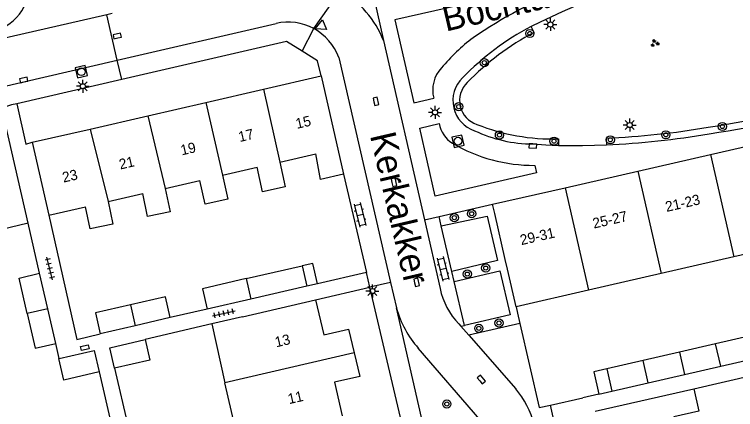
# Model space of a CAD drawing. Extents: x 137999 to 141000, y 397500 to 400501.
# Drawn here: x 138189.6 to 138259.6, y 400334.7 to 400373.1 of the extents above; entities that cross this region are included whole.
import ezdxf

# ---------------------------------------------------------------- set-up
doc = ezdxf.new("R2010")
doc.units = 0
for name, color, linetype in [('gg-afsc-erfafscheiding', 7, 'Continuous'), ('gg-afsc-muur', 7, 'Continuous'), ('gg-anno-huisnummerreeks BGT', 7, 'Continuous'), ('gg-anno-openbare ruimte label', 7, 'Continuous'), ('gg-bbg-bijgebouw', 7, 'Continuous'), ('gg-bbg-gedigitaliseerde bebouwing', 7, 'Continuous'), ('gg-bbg-gedigitaliseerde bijgebouw', 7, 'Continuous'), ('gg-bbg-hoofdgebouw', 7, 'Continuous'), ('gg-bbg-tussenscheiding', 7, 'Continuous'), ('gg-knt-verharding', 7, 'Continuous'), ('gg-knt-verharding nz', 7, 'Continuous'), ('gt-grn-groengrens', 7, 'Continuous'), ('gt-grn-weggrens', 7, 'Continuous'), ('gt-symb-boom', 7, 'Continuous'), ('gt-symb-groenvak', 7, 'Continuous'), ('gt-symb-klinker verharding', 7, 'Continuous'), ('gt-symb-kolk', 7, 'Continuous'), ('gt-symb-kolk center center', 7, 'Continuous'), ('gt-symb-lichtmast', 7, 'Continuous'), ('gt-symb-rioolschacht', 7, 'Continuous'), ('gt-symb-tegel verharding', 7, 'Continuous'), ('gt-symb-waterafsluiter', 7, 'Continuous')]:
    doc.layers.add(name, color=color, linetype=linetype)

# ---------------------------------------------------------------- blocks, each defined once
blk = doc.blocks.new('gt0-LMAST')
at = {"layer": 'gt-symb-lichtmast'}
for p, q in [((-0.182, 0.173), (-0.447, 0.438)), ((-0.005, 0.246), (-0.005, 0.621)), ((0.172, 0.173), (0.437, 0.438)), ((-0.255, -0.004), (-0.63, -0.004)), ((-0.182, -0.181), (-0.447, -0.446)), ((-0.005, -0.254), (-0.005, -0.629)), ((0.437, -0.446), (0.172, -0.181)), ((0.245, -0.004), (0.62, -0.004))]:
    blk.add_line(p, q, dxfattribs=at)
blk.add_circle((-0.005, -0.004), 0.25, dxfattribs=at)
blk = doc.blocks.new('gt0-BOOM')
at = {"layer": 'gt-symb-boom'}
for radius in [0.4, 0.2]:
    blk.add_circle((0, 0), radius, dxfattribs=at)
blk = doc.blocks.new('gt0-KOLK')
at = {"layer": 'gt-symb-kolk'}
blk.add_lwpolyline([(0, 0), (0.375, 0), (0.375, 0.4), (-0.375, 0.4), (-0.375, 0), (0, 0)], dxfattribs=at)
blk = doc.blocks.new('gt0-KL1')
at = {"layer": 'gt-symb-klinker verharding'}
for p, q in [((-1.15, 0.3), (1.15, 0.3)), ((-1, -0.3), (-1, 0.3)), ((-0.5, 0.3), (-0.5, 0.45)), ((0, -0.3), (0, 0.3)), ((0.5, 0.3), (0.5, 0.45)), ((1, -0.3), (1, 0.3)), ((-1.15, -0.3), (1.15, -0.3)), ((-0.5, -0.45), (-0.5, -0.3)), ((0.5, -0.45), (0.5, -0.3))]:
    blk.add_line(p, q, dxfattribs=at)
blk = doc.blocks.new('gt0-RS')
at = {"layer": 'gt-symb-rioolschacht'}
blk.add_lwpolyline([(-0.5, -0.5), (0.5, -0.5), (0.5, 0.5), (-0.5, 0.5)], close=True, dxfattribs=at)
blk.add_circle((0, 0), 0.375, dxfattribs=at)
blk = doc.blocks.new('gt0-TEG1')
at = {"layer": 'gt-symb-tegel verharding'}
for p, q in [((-1.125, 0), (1.125, 0)), ((-0.9, -0.25), (-0.9, 0.25)), ((-0.45, -0.25), (-0.45, 0.25)), ((0, -0.25), (0, 0.25)), ((0.45, -0.25), (0.45, 0.25)), ((0.9, -0.25), (0.9, 0.25))]:
    blk.add_line(p, q, dxfattribs=at)
blk = doc.blocks.new('gt0-WAFSL')
at = {"layer": 'gt-symb-waterafsluiter'}
for p, q in [((-0.5, -0.333), (0, 0.667)), ((0, 0.667), (0.5, -0.333)), ((0.5, -0.333), (-0.5, -0.333))]:
    blk.add_line(p, q, dxfattribs=at)
blk = doc.blocks.new('gt0-KOLKCC')
at = {"layer": 'gt-symb-kolk center center'}
blk.add_lwpolyline([(-0.375, 0.2), (0.375, 0.2), (0.375, -0.2), (-0.375, -0.2)], close=True, dxfattribs=at)
blk = doc.blocks.new('gt0-GRVAK')
at = {"layer": 'gt-symb-groenvak'}
for p, q in [((-0.11, 0.189), (-0.228, 0.24)), ((-0.182, 0.153), (0.088, 0.153)), ((-0.091, 0.211), (-0.156, 0.322)), ((-0.047, 0.214), (-0.047, 0.393)), ((-0.004, 0.211), (0.061, 0.322)), ((0.015, 0.189), (0.133, 0.24)), ((0.262, -0.052), (0.197, 0.059)), ((0.305, -0.049), (0.305, 0.13)), ((0.349, -0.052), (0.414, 0.059)), ((-0.245, -0.228), (-0.363, -0.177)), ((-0.318, -0.264), (-0.047, -0.264)), ((-0.226, -0.206), (-0.291, -0.095)), ((-0.183, -0.203), (-0.183, -0.024)), ((-0.139, -0.206), (-0.074, -0.095)), ((-0.12, -0.228), (-0.002, -0.177)), ((0.243, -0.074), (0.125, -0.023)), ((0.17, -0.11), (0.441, -0.11)), ((0.368, -0.074), (0.486, -0.023))]:
    blk.add_line(p, q, dxfattribs=at)

msp = doc.modelspace()

# ---------------------------------------------------------------- linework, layer by layer
at = {"layer": 'gg-afsc-erfafscheiding'}
for p, q in [((138192.044, 400347.94), (138190.94, 400352.802)), ((138208.332, 400344.448), (138204.734, 400343.622)), ((138208.778, 400343.022), (138202.306, 400341.498)), ((138193.942, 400339.651), (138193.619, 400341.11)), ((138197.84, 400338.359), (138199.306, 400332.061)), ((138199.33, 400338.703), (138200.797, 400332.401)), ((138255.59, 400336.7), (138263.09, 400338.47))]:
    msp.add_line(p, q, dxfattribs=at)
for points in [[(138192.97, 400353.581), (138195.68, 400341.513), (138197.944, 400342.048)], [(138190.94, 400352.802), (138180.939, 400350.409), (138181.394, 400348.748)]]:
    msp.add_lwpolyline(points, dxfattribs=at)
at = {"layer": 'gg-afsc-muur'}
for p, q in [((138221.58, 400357.57), (138223.796, 400347.997)), ((138223.796, 400347.997), (138219.047, 400346.912)), ((138238.32, 400344.69), (138238.461, 400344.051)), ((138238.461, 400344.051), (138238.69, 400343.05)), ((138241.654, 400335.126), (138244.813, 400335.843))]:
    msp.add_line(p, q, dxfattribs=at)
msp.add_lwpolyline([(138238.69, 400343.05), (138240.558, 400334.877), (138241.654, 400335.126)], dxfattribs=at)
at = {"layer": 'gg-bbg-bijgebouw'}
for p, q in [((138212.125, 400347.413), (138217.546, 400348.66)), ((138192.841, 400344.486), (138192.044, 400347.94)), ((138218.006, 400346.673), (138212.583, 400345.426)), ((138219.047, 400346.912), (138218.006, 400346.673)), ((138212.583, 400345.426), (138208.332, 400344.448)), ((138193.619, 400341.11), (138192.841, 400344.486)), ((138204.734, 400343.622), (138201.344, 400342.837)), ((138201.344, 400342.837), (138197.944, 400342.048)), ((138198.868, 400340.704), (138202.306, 400341.498)), ((138193.942, 400339.651), (138197.36, 400340.439)), ((138193.916, 400339.645), (138193.942, 400339.651)), ((138258.193, 400338.915), (138261.72, 400339.724)), ((138254.665, 400338.106), (138258.193, 400338.915)), ((138245.86, 400338.35), (138246.35, 400336.2)), ((138251.137, 400337.297), (138254.665, 400338.106)), ((138247.608, 400336.488), (138251.137, 400337.297)), ((138246.35, 400336.2), (138247.608, 400336.488))]:
    msp.add_line(p, q, dxfattribs=at)
for points in [[(138219.047, 400346.912), (138218.585, 400348.899), (138217.546, 400348.66)], [(138190.851, 400344.033), (138190.058, 400347.473), (138192.044, 400347.94)], [(138212.125, 400347.413), (138207.875, 400346.436), (138208.332, 400344.448)], [(138190.851, 400344.033), (138191.631, 400340.652), (138193.619, 400341.11)]]:
    msp.add_lwpolyline(points, dxfattribs=at)
at = {"layer": 'gg-bbg-gedigitaliseerde bebouwing'}
for p, q in [((138215.367, 400358.738), (138218.867, 400359.544)), ((138219.34, 400357.06), (138218.867, 400359.544)), ((138209.814, 400357.459), (138213.174, 400358.233)), ((138204.261, 400356.181), (138207.62, 400356.954)), ((138198.706, 400354.902), (138202.067, 400355.676)), ((138192.97, 400353.581), (138196.517, 400354.398)), ((138208.778, 400343.022), (138210.038, 400337.277)), ((138246.01, 400334.55), (138255.59, 400336.7))]:
    msp.add_line(p, q, dxfattribs=at)
for points in [[(138215.367, 400358.738), (138215.89, 400356.33), (138213.69, 400355.85), (138213.174, 400358.233)], [(138209.814, 400357.459), (138210.32, 400355.13), (138208.12, 400354.65), (138207.62, 400356.954)], [(138204.261, 400356.181), (138204.75, 400353.92), (138202.55, 400353.45), (138202.067, 400355.676)], [(138198.706, 400354.902), (138199.179, 400352.722), (138196.981, 400352.248), (138196.517, 400354.398)], [(138214.377, 400332.429), (138211.331, 400331.72), (138210.038, 400337.277)], [(138255.59, 400336.7), (138256.08, 400334.55), (138253.65, 400333.99), (138254.426, 400330.57)]]:
    msp.add_lwpolyline(points, dxfattribs=at)
at = {"layer": 'gg-bbg-gedigitaliseerde bijgebouw'}
for p, q in [((138261.226, 400341.884), (138257.699, 400341.073)), ((138257.699, 400341.073), (138254.172, 400340.261)), ((138197.36, 400340.439), (138197.84, 400338.359)), ((138199.33, 400338.703), (138198.868, 400340.704)), ((138254.172, 400340.261), (138250.645, 400339.45)), ((138250.645, 400339.45), (138247.117, 400338.639)), ((138247.117, 400338.639), (138245.86, 400338.35))]:
    msp.add_line(p, q, dxfattribs=at)
for points in [[(138204.734, 400343.622), (138204.266, 400345.649), (138200.875, 400344.865)], [(138200.875, 400344.865), (138197.475, 400344.08), (138197.944, 400342.048)], [(138202.306, 400341.498), (138202.768, 400339.498), (138199.33, 400338.703)], [(138197.84, 400338.359), (138194.397, 400337.564), (138193.916, 400339.645)]]:
    msp.add_lwpolyline(points, dxfattribs=at)
at = {"layer": 'gg-bbg-hoofdgebouw'}
for p, q in [((138213.802, 400365.835), (138219.38, 400367.12)), ((138219.38, 400367.12), (138221.58, 400357.57)), ((138208.187, 400364.541), (138213.802, 400365.835)), ((138202.571, 400363.247), (138208.187, 400364.541)), ((138196.956, 400361.954), (138202.571, 400363.247)), ((138191.34, 400360.66), (138196.956, 400361.954)), ((138191.34, 400360.66), (138192.97, 400353.581)), ((138257.199, 400359.484), (138264.255, 400361.099)), ((138250.143, 400357.868), (138257.199, 400359.484)), ((138243.087, 400356.253), (138250.143, 400357.868)), ((138221.58, 400357.57), (138219.34, 400357.06)), ((138236.04, 400354.64), (138243.087, 400356.253)), ((138236.244, 400353.75), (138236.04, 400354.64)), ((138237.266, 400349.288), (138236.244, 400353.75)), ((138266.531, 400351.154), (138259.475, 400349.537)), ((138259.475, 400349.537), (138252.419, 400347.921)), ((138237.487, 400348.326), (138237.266, 400349.288)), ((138238.32, 400344.69), (138237.487, 400348.326)), ((138252.419, 400347.921), (138245.363, 400346.304)), ((138245.363, 400346.304), (138238.32, 400344.69)), ((138211.746, 400343.711), (138218.85, 400345.36)), ((138211.746, 400343.711), (138208.778, 400343.022))]:
    msp.add_line(p, q, dxfattribs=at)
for points in [[(138218.85, 400345.36), (138219.65, 400341.94), (138222.05, 400342.51), (138222.599, 400340.193)], [(138222.599, 400340.193), (138223.14, 400337.91), (138220.69, 400337.36), (138221.438, 400334.081)]]:
    msp.add_lwpolyline(points, dxfattribs=at)
at = {"layer": 'gg-bbg-tussenscheiding'}
for p, q in [((138213.802, 400365.835), (138215.367, 400358.738)), ((138208.187, 400364.541), (138209.814, 400357.459)), ((138202.571, 400363.247), (138204.261, 400356.181)), ((138196.956, 400361.954), (138198.706, 400354.902)), ((138257.199, 400359.484), (138259.475, 400349.537)), ((138250.143, 400357.868), (138252.419, 400347.921)), ((138243.087, 400356.253), (138245.363, 400346.304)), ((138217.546, 400348.66), (138218.006, 400346.673)), ((138212.125, 400347.413), (138212.583, 400345.426)), ((138192.841, 400344.486), (138190.851, 400344.033)), ((138200.875, 400344.865), (138201.344, 400342.837)), ((138258.193, 400338.915), (138257.699, 400341.073)), ((138254.172, 400340.261), (138254.665, 400338.106)), ((138222.599, 400340.193), (138210.038, 400337.277)), ((138251.137, 400337.297), (138250.645, 400339.45)), ((138247.117, 400338.639), (138247.608, 400336.488))]:
    msp.add_line(p, q, dxfattribs=at)
at = {"layer": 'gg-knt-verharding'}
for p, q in [((138223.951, 400377.184), (138225.462, 400370.544)), ((138199.594, 400368.637), (138215.022, 400372.22)), ((138225.462, 400370.544), (138229.427, 400353.124)), ((138221.11, 400368.91), (138226.14, 400347.038)), ((138200.027, 400366.76), (138189.852, 400364.413)), ((138190.94, 400352.802), (138188.378, 400363.988)), ((138230.85, 400353.45), (138236.04, 400354.64)), ((138229.427, 400353.124), (138230.85, 400353.45)), ((138231.057, 400352.561), (138230.85, 400353.45)), ((138224.129, 400346.576), (138223.796, 400347.997)), ((138232.316, 400347.141), (138232.092, 400348.102)), ((138218.85, 400345.36), (138224.129, 400346.576)), ((138226.14, 400347.038), (138226.704, 400344.584)), ((138232.77, 400343.01), (138232.971, 400342.781)), ((138238.69, 400343.05), (138233.731, 400341.911)), ((138232.971, 400342.781), (138233.31, 400342.86)), ((138233.731, 400341.911), (138232.971, 400342.781)), ((138233.731, 400341.911), (138238.281, 400336.709)), ((138234.79, 400333.711), (138228.83, 400340.66)), ((138246.35, 400336.2), (138244.813, 400335.843)), ((138241.99, 400333.65), (138241.654, 400335.126))]:
    msp.add_line(p, q, dxfattribs=at)
for points in [[(138243.264, 400375.634), (138243.097, 400376.326), (138226.534, 400372.563), (138228.39, 400364.495), (138230.331, 400364.938)], [(138244.054, 400373.884), (138242.804, 400373.331), (138240.662, 400372.35), (138239.771, 400371.907)], [(138217.541, 400369.52), (138216.041, 400370.455), (138200.027, 400366.76)], [(138219.38, 400367.12), (138219.04, 400368.584), (138217.541, 400369.52)], [(138167.06, 400353.35), (138186.63, 400365.3), (138187.98, 400365.94), (138199.594, 400368.637)], [(138189.852, 400364.413), (138189.334, 400364.293), (138188.378, 400363.988)], [(138189.852, 400364.413), (138190.726, 400360.49), (138191.34, 400360.66)], [(138240.129, 400358.418), (138240.307, 400357.698), (138230.467, 400355.438), (138228.96, 400362.046), (138230.858, 400362.478)], [(138239.959, 400360.497), (138241.202, 400360.428), (138242.441, 400360.34)], [(138242.441, 400360.34), (138244.761, 400360.346), (138247.084, 400360.416)], [(138231.057, 400352.561), (138235.504, 400353.494), (138236.503, 400349.183), (138232.092, 400348.102)], [(138232.316, 400347.141), (138236.727, 400348.178), (138237.735, 400343.883), (138233.31, 400342.86)], [(138234.932, 400328.878), (138234.33, 400331.5), (138228, 400330.07), (138224.129, 400346.576)], [(138234.79, 400333.711), (138229.47, 400332.51), (138226.704, 400344.584)]]:
    msp.add_lwpolyline(points, dxfattribs=at)
for centre, radius, start, end in [((138186.335, 400376.057), 4.781, 296.81198, 16.06053), ((138259.013, 400334.767), 43.796, 111.07531, 124.59908), ((138216.164, 400367.065), 5.28, 61.47738, 102.48584), ((138251.734, 400349.005), 25.838, 117.58114, 136.09525), ((138216.165, 400367.067), 5.278, 20.43781, 61.47366), ((138245.612, 400355.743), 18.942, 127.2608, 140.09878), ((138233.338, 400365.748), 3.114, 136.44934, 195.06795), ((138235.263, 400364.713), 3.08, 134.14984, 251.71711), ((138235.999, 400494.836), 135.005, 278.98294, 285.25802), ((138233.568, 400362.922), 2.746, 189.30283, 238.89156), ((138240.031, 400373.863), 13.366, 244.59872, 269.69305), ((138243.656, 400439.578), 79.236, 272.47928, 279.75294), ((138240.043, 400373.964), 15.546, 239.48501, 270.31725), ((138236.014, 400347.09), 9.642, 195.067, 221.83015), ((138231.738, 400331.133), 8.597, 14.25774, 40.43841)]:
    msp.add_arc(centre, radius, start, end, dxfattribs=at)
at = {"layer": 'gg-knt-verharding nz'}
for p, q in [((138229.427, 400353.124), (138230.941, 400346.469)), ((138232.092, 400348.102), (138231.057, 400352.561)), ((138233.31, 400342.86), (138232.316, 400347.141))]:
    msp.add_line(p, q, dxfattribs=at)
msp.add_arc((138237.749, 400347.856), 6.947, 191.51266, 224.22403, dxfattribs=at)
at = {"layer": 'gt-grn-groengrens'}
for p, q in [((138240.072, 400371.33), (138239.771, 400371.907)), ((138242.425, 400360.99), (138242.441, 400360.34)), ((138247.056, 400361.066), (138247.084, 400360.416))]:
    msp.add_line(p, q, dxfattribs=at)
for centre, radius, start, end in [((138251.72, 400349.019), 25.168, 117.56734, 136.12162), ((138235.263, 400364.714), 2.43, 133.90494, 252.14814), ((138235.954, 400495.047), 134.571, 278.98615, 285.25179), ((138241.918, 400381.008), 20.025, 248.31299, 271.45121), ((138243.677, 400439.451), 78.457, 272.46819, 279.75669)]:
    msp.add_arc(centre, radius, start, end, dxfattribs=at)
at = {"layer": 'gt-grn-weggrens'}
for p, q in [((138218.685, 400371.704), (138221.303, 400375.416)), ((138199.11, 400373.17), (138198.576, 400373.047)), ((138198.576, 400373.047), (138185.715, 400370.09)), ((138199.594, 400368.637), (138198.576, 400373.047)), ((138217.541, 400369.52), (138218.685, 400371.704)), ((138200.027, 400366.76), (138199.594, 400368.637)), ((138226.14, 400347.038), (138224.129, 400346.576))]:
    msp.add_line(p, q, dxfattribs=at)
msp.add_arc((138216.042, 400366.713), 10.169, 22.12793, 58.84376, dxfattribs=at)

# ---------------------------------------------------------------- block references
at = {"layer": 'gt-symb-boom'}
for p in [(138239.655, 400371.233), (138235.242, 400368.397), (138232.743, 400364.122), (138258.353, 400362.199), (138236.707, 400361.365), (138247.474, 400360.902), (138252.858, 400361.388), (138242.007, 400360.772), (138232.33, 400353.337), (138234.006, 400353.72), (138235.376, 400348.442), (138233.582, 400347.859), (138236.66, 400343.099), (138234.706, 400342.588), (138231.596, 400335.229)]:
    msp.add_blockref('gt0-BOOM', p, dxfattribs=at)
at = {"layer": 'gt-symb-groenvak'}
msp.add_blockref('gt0-GRVAK', (138251.778, 400370.287), dxfattribs=at)
at = {"layer": 'gt-symb-klinker verharding', "rotation": -76.11658196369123}
for p in [(138223.174, 400353.608), (138231.228, 400348.364)]:
    msp.add_blockref('gt0-KL1', p, dxfattribs=at)
at = {"layer": 'gt-symb-kolk'}
for p, rotation in [((138199.645, 400370.799), 12.938810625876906), ((138190.559, 400366.533), 12.938810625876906), ((138224.52, 400364.596), -77.0611893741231), ((138239.959, 400360.497), 177.6590739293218), ((138226.273, 400356.74), -77.06118937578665), ((138228.468, 400347.009), -77.0611893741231), ((138234.794, 400337.484), -49.38006045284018)]:
    msp.add_blockref('gt0-KOLK', p, dxfattribs=dict(at, rotation=rotation))
at = {"layer": 'gt-symb-kolk center center', "rotation": 11.5907368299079}
msp.add_blockref('gt0-KOLKCC', (138196.449, 400340.707), dxfattribs=at)
at = {"layer": 'gt-symb-lichtmast'}
for p in [(138241.653, 400372.108), (138196.255, 400366.109), (138230.457, 400363.571), (138249.355, 400362.341), (138224.373, 400346.212)]:
    msp.add_blockref('gt0-LMAST', p, dxfattribs=at)
at = {"layer": 'gt-symb-rioolschacht'}
for p, rotation in [((138196.114, 400367.516), 12.938810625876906), ((138232.69, 400360.771), 12.88297947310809)]:
    msp.add_blockref('gt0-RS', p, dxfattribs=dict(at, rotation=rotation))
at = {"layer": 'gt-symb-tegel verharding'}
for p, rotation in [((138193.041, 400348.398), 103.82779503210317), ((138209.943, 400344.045), 12.646853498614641)]:
    msp.add_blockref('gt0-TEG1', p, dxfattribs=dict(at, rotation=rotation))
at = {"layer": 'gt-symb-waterafsluiter', "rotation": 113.07822140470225}
msp.add_blockref('gt0-WAFSL', (138219.418, 400371.957), dxfattribs=at)

# ---------------------------------------------------------------- texts
at = {"layer": 'gg-anno-huisnummerreeks BGT'}
for s, rotation, p in [('15', 13, (138217.039, 400361.962)), ('17', 13, (138211.484, 400360.682)), ('19', 13, (138205.864, 400359.387)), ('21', 13, (138199.894, 400358.012)), ('23', 13, (138194.384, 400356.743)), ('21-23', 12.9, (138252.934, 400353.891)), ('25-27', 12.9, (138245.878, 400352.275)), ('29-31', 12.9, (138238.827, 400350.662)), ('13', 13.2, (138215.027, 400340.735)), ('11', 12.8, (138216.279, 400335.214))]:
    msp.add_text(s, height=1, rotation=rotation, dxfattribs=at).set_placement(p)
at = {"layer": 'gg-anno-openbare ruimte label'}
for s, rotation, p in [('Bochtakker', 13.1, (138231.494, 400371.411)), ('Kerkakker', 283.1, (138224.123, 400361.342))]:
    msp.add_text(s, height=2.5, rotation=rotation, dxfattribs=at).set_placement(p)

doc.saveas('drawing.dxf')
